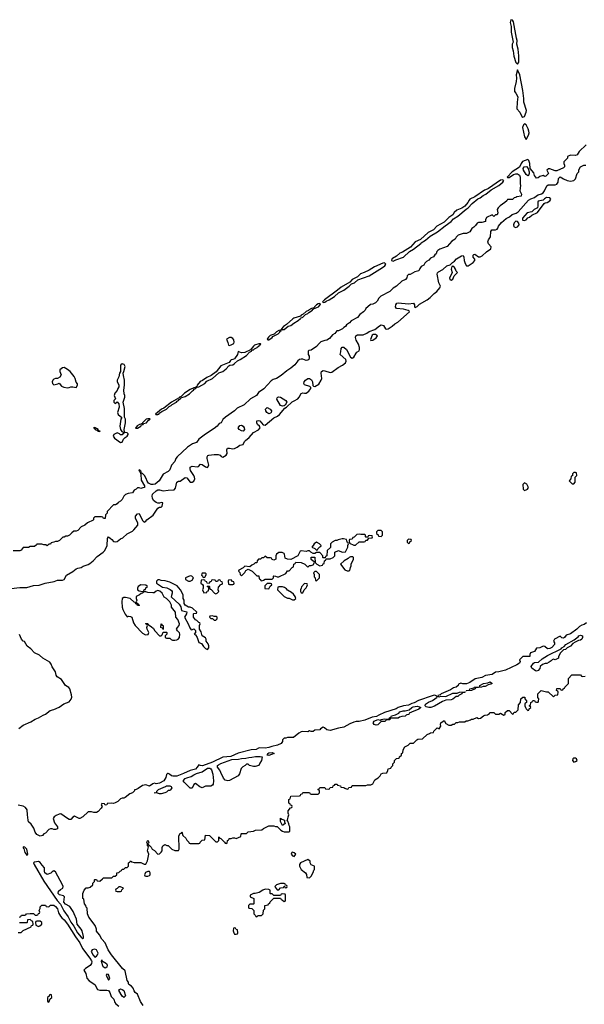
# Model space of a CAD drawing. Header units: inches. Extents: x 2701323 to 2964515, y 494916 to 722124.
# Tile 459 of 656: x 2842768 to 2849393, y 626610 to 638155. Entities that reach past the tile are written whole.
import ezdxf

# ---------------------------------------------------------------- set-up
doc = ezdxf.new("R2010")
doc.units = ezdxf.units.IN
doc.header["$MEASUREMENT"] = 0
doc.layers.add('C8642', color=7, linetype='Continuous')
doc.layers.add('C8643', color=7, linetype='Continuous')

msp = doc.modelspace()

# ---------------------------------------------------------------- linework, layer by layer
at = {"layer": 'C8642', "color": 2, "elevation": 2}
for points in [[(2846982, 630000), (2846954, 629986), (2846905, 629975), (2846819, 629941), (2846750, 629925), (2846715, 629925), (2846690, 629919), (2846640, 629900), (2846570, 629861), (2846510, 629849), (2846410, 629821), (2846370, 629828), (2846346, 629850), (2846330, 629858), (2846298, 629842), (2846290, 629828), (2846230, 629826), (2846210, 629808), (2846188, 629808), (2846170, 629818), (2846150, 629806), (2846090, 629809), (2846070, 629804), (2846042, 629790), (2845980, 629740), (2845910, 629739), (2845890, 629729), (2845870, 629729), (2845851, 629710), (2845851, 629690), (2845838, 629670), (2845793, 629647), (2845726, 629634), (2845690, 629621), (2845650, 629615), (2845582, 629618), (2845570, 629615), (2845543, 629597), (2845486, 629594), (2845330, 629553), (2845244, 629516), (2845150, 629509), (2845030, 629449), (2844914, 629406), (2844889, 629409), (2844870, 629418), (2844852, 629390), (2844831, 629369), (2844767, 629353), (2844690, 629316), (2844613, 629287), (2844565, 629285), (2844549, 629289), (2844526, 629310), (2844510, 629318), (2844504, 629316), (2844490, 629306), (2844482, 629270), (2844458, 629230), (2844410, 629203), (2844370, 629194), (2844350, 629202), (2844330, 629195), (2844290, 629169), (2844250, 629184), (2844210, 629175), (2844160, 629140), (2844126, 629126), (2844114, 629126), (2844112, 629110), (2844092, 629090), (2844062, 629078), (2844004, 629036), (2843990, 629029), (2843970, 629029), (2843950, 629019), (2843921, 628990), (2843890, 628972), (2843870, 628966), (2843850, 628969), (2843794, 628966), (2843790, 628948), (2843770, 628946), (2843762, 628962), (2843730, 628966), (2843725, 628950), (2843734, 628930), (2843725, 628910), (2843690, 628870), (2843670, 628859), (2843638, 628858), (2843610, 628868), (2843570, 628868), (2843510, 628808), (2843474, 628790), (2843466, 628790), (2843410, 628818), (2843390, 628806), (2843370, 628778), (2843350, 628778), (2843329, 628789), (2843250, 628842), (2843230, 628839), (2843195, 628825), (2843172, 628810), (2843162, 628790), (2843177, 628737), (2843211, 628690), (2843210, 628666), (2843190, 628658), (2843170, 628658), (2843150, 628668), (2843130, 628668), (2843110, 628658), (2843070, 628618), (2843052, 628608), (2843034, 628590), (2843010, 628582), (2842970, 628602), (2842949, 628630), (2842935, 628675), (2842920, 628700), (2842903, 628723), (2842873, 628750), (2842866, 628770), (2842858, 628830), (2842855, 628890), (2842837, 628917), (2842810, 628934), (2842750, 628946)], [(2842757, 629843), (2842810, 629882), (2842898, 629922), (2842950, 629955), (2842990, 629970), (2843044, 630000)], [(2844217, 626597), (2844184, 626644), (2844149, 626729), (2844124, 626750), (2844110, 626769), (2844099, 626799), (2844081, 626821), (2844050, 626842), (2844045, 626850), (2844044, 626870), (2844029, 626891), (2844004, 627004), (2843974, 627030), (2843845, 627190), (2843805, 627250), (2843770, 627330), (2843730, 627375), (2843704, 627424), (2843670, 627468), (2843669, 627490), (2843654, 627534), (2843579, 627630), (2843564, 627670), (2843558, 627738), (2843548, 627750), (2843546, 627770), (2843528, 627790), (2843522, 627842), (2843508, 627850), (2843508, 627910), (2843526, 627950), (2843550, 627974), (2843570, 627974), (2843596, 627984), (2843626, 628010), (2843628, 628032), (2843646, 628050), (2843646, 628070), (2843650, 628074), (2843670, 628074), (2843678, 628058), (2843710, 628054), (2843740, 628080), (2843750, 628094), (2843850, 628094), (2843868, 628112), (2843890, 628114), (2843906, 628130), (2843907, 628153), (2843930, 628154), (2843947, 628173), (2843962, 628178), (2843970, 628194), (2843990, 628194), (2844010, 628214), (2844030, 628214), (2844046, 628230), (2844046, 628270), (2844062, 628278), (2844068, 628292), (2844082, 628282), (2844110, 628272), (2844190, 628272), (2844230, 628254), (2844250, 628254), (2844267, 628293), (2844282, 628370), (2844269, 628409), (2844278, 628458), (2844268, 628470), (2844268, 628490), (2844258, 628510), (2844270, 628534), (2844282, 628510), (2844274, 628490), (2844278, 628478), (2844290, 628474), (2844310, 628454), (2844322, 628430), (2844350, 628412), (2844390, 628372), (2844407, 628373), (2844430, 628394), (2844438, 628410), (2844438, 628450), (2844446, 628470), (2844470, 628482), (2844493, 628473), (2844512, 628472), (2844554, 628430), (2844590, 628412), (2844630, 628414), (2844638, 628430), (2844636, 628584), (2844650, 628614), (2844662, 628618), (2844670, 628632), (2844682, 628590), (2844717, 628557), (2844730, 628534), (2844753, 628513), (2844758, 628498), (2844770, 628494), (2844870, 628494), (2844882, 628498), (2844887, 628513), (2844910, 628534), (2844942, 628538), (2844950, 628594), (2844994, 628590), (2845070, 628514), (2845090, 628514), (2845106, 628530), (2845106, 628570), (2845110, 628574), (2845118, 628558), (2845130, 628554), (2845173, 628513), (2845178, 628498), (2845190, 628494), (2845202, 628498), (2845206, 628530), (2845222, 628538), (2845227, 628553), (2845250, 628554), (2845270, 628562), (2845290, 628562), (2845310, 628554), (2845336, 628564), (2845362, 628578), (2845366, 628610), (2845370, 628614), (2845430, 628614), (2845450, 628634), (2845510, 628642), (2845533, 628653), (2845610, 628654), (2845627, 628673), (2845690, 628702), (2845750, 628702), (2845770, 628694), (2845790, 628694), (2845834, 628650), (2845850, 628642), (2845873, 628633), (2845927, 628633), (2845938, 628642), (2845938, 628690), (2845928, 628708), (2845927, 628727), (2845916, 628756), (2845906, 628770), (2845916, 628784), (2845918, 628810), (2845926, 628830), (2845918, 628850), (2845920, 628880), (2845947, 628913), (2845962, 628918), (2845966, 628930), (2845962, 628942), (2845947, 628947), (2845942, 628962), (2845926, 628970), (2845926, 629010), (2845942, 629018), (2845948, 629052), (2846050, 629054), (2846062, 629058), (2846067, 629073), (2846082, 629078), (2846090, 629094), (2846170, 629094), (2846178, 629078), (2846190, 629074), (2846270, 629074), (2846286, 629090), (2846286, 629110), (2846282, 629122), (2846266, 629130), (2846282, 629138), (2846288, 629152), (2846350, 629152), (2846358, 629138), (2846390, 629134), (2846402, 629138), (2846410, 629154), (2846442, 629158), (2846447, 629173), (2846462, 629178), (2846470, 629192), (2846492, 629192), (2846498, 629178), (2846533, 629173), (2846538, 629158), (2846570, 629154), (2846584, 629144), (2846610, 629134), (2846622, 629138), (2846630, 629154), (2846662, 629158), (2846670, 629174), (2846830, 629174), (2846850, 629182), (2846890, 629182), (2846910, 629194), (2846936, 629244), (2846975, 629265), (2846998, 629290), (2847009, 629311), (2847030, 629322), (2847075, 629325), (2847088, 629350), (2847090, 629372), (2847122, 629378), (2847126, 629390), (2847146, 629410), (2847146, 629430), (2847166, 629450), (2847166, 629470), (2847188, 629492), (2847222, 629498), (2847226, 629510), (2847246, 629530), (2847246, 629550), (2847262, 629558), (2847268, 629592), (2847286, 629630), (2847326, 629650), (2847348, 629672), (2847390, 629674), (2847427, 629713), (2847440, 629720), (2847496, 629724), (2847550, 629774), (2847576, 629784), (2847590, 629794), (2847622, 629798), (2847627, 629813), (2847668, 629852), (2847690, 629842), (2847708, 629870), (2847704, 629890), (2847709, 629910), (2847750, 629938), (2847770, 629902), (2847804, 629884), (2847830, 629882), (2847850, 629894), (2847870, 629894), (2847890, 629914), (2847910, 629914), (2847930, 629922), (2847990, 629922), (2848008, 629932), (2848027, 629933), (2848056, 629944), (2848070, 629954), (2848090, 629954), (2848130, 629972), (2848150, 629962), (2848176, 629964), (2848210, 629994), (2848225, 630000)], [(2847304, 630000), (2847292, 629988), (2847250, 629986), (2847224, 629976), (2847210, 629966), (2847130, 629966), (2847118, 629962), (2847110, 629946), (2847070, 629946), (2847052, 629928), (2847010, 629926), (2846970, 629886), (2846950, 629882), (2846928, 629890), (2846917, 629910), (2846929, 629931), (2846970, 629951), (2846998, 629942), (2847010, 629951), (2847050, 629958), (2847066, 629954), (2847102, 629958), (2847106, 629970), (2847122, 629978), (2847130, 629992), (2847162, 630000)], [(2842766, 627630), (2842782, 627638), (2842790, 627654), (2842830, 627654), (2842842, 627658), (2842848, 627672), (2842890, 627674), (2842930, 627674), (2842950, 627654), (2842970, 627654), (2842982, 627658), (2842987, 627673), (2843002, 627678), (2843006, 627690), (2842998, 627710), (2843007, 627733), (2843008, 627752), (2843028, 627772), (2843070, 627772), (2843078, 627758), (2843110, 627754), (2843130, 627774), (2843168, 627772), (2843190, 627756), (2843210, 627731), (2843224, 627684), (2843245, 627645), (2843263, 627623), (2843290, 627601), (2843330, 627551), (2843422, 627402), (2843474, 627330), (2843506, 627266), (2843593, 627150), (2843610, 627121), (2843615, 627110), (2843610, 627090), (2843595, 627065), (2843542, 627030), (2843522, 627010), (2843545, 626970), (2843555, 626915), (2843584, 626884), (2843650, 626842), (2843683, 626783), (2843710, 626775), (2843790, 626775), (2843810, 626770), (2843825, 626750), (2843843, 626703), (2843871, 626670), (2843883, 626630), (2843895, 626615), (2843930, 626590)], [(2842750, 627452), (2842787, 627453), (2842810, 627474), (2842902, 627518), (2842907, 627533), (2842922, 627538), (2842926, 627550), (2842922, 627582), (2842907, 627587), (2842890, 627606), (2842858, 627602), (2842854, 627570), (2842850, 627566), (2842767, 627567)]]:
    msp.add_lwpolyline(points, dxfattribs=at)
at = {"layer": 'C8642', "color": 2}
for points, elevation in [([(2845510, 629398), (2845466, 629410), (2845450, 629426), (2845430, 629426), (2845414, 629410), (2845385, 629395), (2845366, 629374), (2845346, 629314), (2845330, 629288), (2845230, 629235), (2845210, 629229), (2845180, 629240), (2845161, 629261), (2845127, 629327), (2845117, 629357), (2845089, 629390), (2845089, 629410), (2845101, 629419), (2845127, 629433), (2845259, 629481), (2845337, 629483), (2845370, 629494), (2845423, 629497), (2845455, 629505), (2845490, 629506), (2845535, 629515), (2845590, 629516), (2845612, 629510), (2845605, 629470), (2845584, 629436), (2845574, 629410), (2845530, 629398)], 2), ([(2845690, 629529), (2845668, 629530), (2845678, 629542), (2845678, 629550), (2845690, 629558), (2845730, 629562), (2845752, 629552)], 2), ([(2849290, 629497), (2849270, 629496), (2849258, 629490), (2849256, 629470), (2849270, 629451), (2849290, 629458), (2849308, 629470), (2849302, 629490)], 2), ([(2844910, 629149), (2844880, 629160), (2844830, 629198), (2844810, 629186), (2844790, 629146), (2844770, 629146), (2844696, 629216), (2844688, 629230), (2844710, 629256), (2844730, 629266), (2844780, 629280), (2844810, 629301), (2844843, 629317), (2844910, 629335), (2844970, 629379), (2844998, 629378), (2845011, 629371), (2845019, 629359), (2845036, 629310), (2845041, 629230), (2845038, 629190), (2845030, 629178), (2845010, 629168), (2844950, 629168)], 2), ([(2844410, 629078), (2844387, 629087), (2844346, 629090), (2844370, 629094), (2844378, 629102), (2844378, 629110), (2844398, 629130), (2844478, 629162), (2844490, 629171), (2844531, 629171), (2844544, 629164), (2844554, 629150), (2844537, 629123), (2844530, 629118), (2844510, 629118), (2844490, 629098), (2844470, 629089), (2844430, 629078)], 2), ([(2845850, 628706), (2845827, 628753), (2845830, 628792), (2845842, 628782), (2845874, 628770), (2845874, 628750), (2845882, 628730)], 2), ([(2842810, 628458), (2842810, 628442), (2842816, 628436), (2842830, 628392), (2842850, 628358), (2842859, 628361), (2842862, 628370), (2842852, 628430), (2842830, 628453)], 6), ([(2845970, 628395), (2845962, 628390), (2845952, 628370), (2845970, 628352), (2845990, 628342), (2846008, 628370), (2845990, 628388)], 2), ([(2846150, 628308), (2846062, 628270), (2846051, 628250), (2846051, 628230), (2846071, 628191), (2846122, 628150), (2846132, 628132), (2846138, 628098), (2846170, 628094), (2846190, 628114), (2846210, 628154), (2846218, 628182), (2846226, 628190), (2846226, 628230), (2846187, 628247), (2846178, 628270), (2846178, 628290)], 2), ([(2842990, 628286), (2842942, 628278), (2842931, 628270), (2842938, 628250), (2843050, 628055), (2843208, 627828), (2843246, 627786), (2843287, 627707), (2843336, 627636), (2843370, 627572), (2843405, 627525), (2843447, 627447), (2843490, 627397), (2843510, 627383), (2843515, 627385), (2843516, 627404), (2843500, 627470), (2843490, 627491), (2843441, 627550), (2843435, 627610), (2843406, 627670), (2843397, 627697), (2843357, 627757), (2843306, 627786), (2843287, 627807), (2843292, 627872), (2843281, 627881), (2843234, 627894), (2843218, 627910), (2843225, 627935), (2843245, 627955), (2843274, 627970), (2843278, 627990), (2843272, 628010), (2843190, 628162), (2843170, 628175), (2843150, 628164), (2843134, 628146), (2843090, 628134), (2843065, 628150), (2843058, 628170), (2843061, 628210), (2843030, 628241), (2843010, 628273)], 6), ([(2844290, 628166), (2844270, 628166), (2844245, 628155), (2844234, 628130), (2844238, 628118), (2844250, 628114), (2844270, 628114), (2844290, 628122), (2844298, 628130), (2844298, 628150)], 2), ([(2843950, 627986), (2843930, 627986), (2843913, 627967), (2843898, 627962), (2843894, 627950), (2843898, 627938), (2843910, 627934), (2843950, 627934), (2843962, 627938), (2843967, 627953), (2843986, 627970)], 2), ([(2845650, 627959), (2845622, 627950), (2845578, 627922), (2845531, 627909), (2845510, 627909), (2845472, 627890), (2845474, 627870), (2845514, 627850), (2845514, 627790), (2845510, 627786), (2845470, 627786), (2845454, 627770), (2845454, 627750), (2845458, 627738), (2845490, 627734), (2845514, 627710), (2845514, 627670), (2845534, 627650), (2845538, 627638), (2845550, 627634), (2845568, 627652), (2845607, 627653), (2845626, 627670), (2845628, 627712), (2845646, 627730), (2845646, 627770), (2845682, 627778), (2845686, 627790), (2845702, 627798), (2845706, 627810), (2845750, 627854), (2845830, 627854), (2845838, 627838), (2845853, 627833), (2845870, 627814), (2845882, 627818), (2845886, 627830), (2845886, 627890), (2845882, 627902), (2845850, 627906), (2845838, 627902), (2845830, 627886), (2845750, 627886), (2845730, 627906), (2845710, 627906), (2845706, 627910), (2845706, 627950), (2845690, 627958)], 2), ([(2845830, 628028), (2845782, 628010), (2845762, 627990), (2845764, 627984), (2845790, 627954), (2845810, 627954), (2845830, 627974), (2845862, 627978), (2845870, 627994), (2845874, 627994), (2845878, 627978), (2845890, 627974), (2845902, 627978), (2845906, 627990), (2845902, 628002), (2845886, 628006), (2845882, 628022), (2845870, 628026)], 2), ([(2843010, 627586), (2842970, 627586), (2842958, 627582), (2842954, 627570), (2842958, 627538), (2842990, 627522), (2843006, 627530), (2843026, 627550), (2843026, 627570)], 2), ([(2845290, 627506), (2845278, 627502), (2845274, 627470), (2845282, 627450), (2845290, 627434), (2845310, 627434), (2845322, 627438), (2845326, 627450), (2845322, 627482), (2845307, 627487), (2845302, 627502)], 2), ([(2843650, 627257), (2843618, 627250), (2843606, 627230), (2843630, 627185), (2843650, 627164), (2843670, 627173), (2843683, 627190), (2843689, 627210), (2843670, 627249)], 6), ([(2843770, 627034), (2843748, 627048), (2843728, 627110), (2843730, 627130), (2843735, 627115), (2843749, 627111), (2843788, 627088), (2843796, 627070), (2843790, 627047)], 2), ([(2843790, 626962), (2843781, 626950), (2843810, 626892), (2843827, 626913), (2843810, 626958)], 6), ([(2843130, 626726), (2843118, 626722), (2843113, 626707), (2843094, 626690), (2843094, 626650), (2843098, 626638), (2843110, 626634), (2843127, 626673), (2843146, 626690), (2843142, 626722)], 2), ([(2843990, 626688), (2843970, 626704), (2843932, 626770), (2843938, 626782), (2843949, 626790), (2843970, 626784), (2843990, 626770), (2844008, 626710)], 2)]:
    msp.add_lwpolyline(points, close=True, dxfattribs=dict(at, elevation=elevation))
at = {"layer": 'C8643', "color": 2, "elevation": 2}
for points in [[(2848530, 638155), (2848521, 638121), (2848535, 638075), (2848535, 638010), (2848557, 637890), (2848547, 637870), (2848548, 637830), (2848559, 637790), (2848566, 637726), (2848590, 637652), (2848610, 637632), (2848623, 637657), (2848623, 637730), (2848618, 637810), (2848602, 637870), (2848606, 637910), (2848597, 637937), (2848563, 638130), (2848550, 638149)], [(2848610, 637566), (2848594, 637510), (2848597, 637470), (2848594, 637430), (2848572, 637350), (2848573, 637313), (2848590, 637294), (2848614, 637250), (2848605, 637190), (2848602, 637110), (2848637, 637070), (2848660, 637020), (2848670, 637011), (2848690, 637021), (2848712, 637070), (2848716, 637090), (2848682, 637190), (2848682, 637230), (2848670, 637326), (2848638, 637510)], [(2848690, 636933), (2848679, 636921), (2848668, 636890), (2848690, 636782), (2848710, 636752), (2848737, 636803), (2848744, 636830), (2848742, 636850), (2848735, 636875), (2848710, 636921)], [(2848730, 636326), (2848710, 636339), (2848681, 636390), (2848674, 636410), (2848689, 636431), (2848715, 636435), (2848734, 636410), (2848746, 636370), (2848746, 636350), (2848738, 636330)], [(2848430, 636279), (2848408, 636272), (2848270, 636177), (2848253, 636167), (2848222, 636158), (2848110, 636077), (2848050, 636049), (2848040, 636040), (2848026, 636010), (2847990, 635970), (2847955, 635945), (2847898, 635922), (2847867, 635893), (2847850, 635869), (2847805, 635835), (2847750, 635781), (2847664, 635736), (2847625, 635690), (2847561, 635659), (2847470, 635579), (2847410, 635549), (2847353, 635487), (2847258, 635430), (2847230, 635419), (2847190, 635381), (2847143, 635357), (2847135, 635350), (2847132, 635332), (2847150, 635325), (2847180, 635340), (2847270, 635372), (2847343, 635437), (2847390, 635466), (2847474, 635530), (2847480, 635540), (2847529, 635570), (2847584, 635616), (2847672, 635668), (2847760, 635740), (2847830, 635789), (2847859, 635821), (2847910, 635850), (2848005, 635935), (2848032, 635950), (2848079, 636001), (2848145, 636055), (2848172, 636068), (2848205, 636095), (2848237, 636110), (2848301, 636159), (2848389, 636210), (2848438, 636250), (2848449, 636270)], [(2848950, 636069), (2848924, 636056), (2848910, 636038), (2848851, 636029), (2848846, 636014), (2848847, 635973), (2848842, 635950), (2848805, 635930), (2848776, 635904), (2848722, 635890), (2848666, 635830), (2848666, 635810), (2848670, 635805), (2848690, 635801), (2848710, 635807), (2848729, 635831), (2848750, 635841), (2848777, 635863), (2848845, 635895), (2848921, 635999), (2848934, 636006), (2848958, 636010), (2848989, 636030), (2848999, 636050), (2848990, 636068)], [(2848590, 635794), (2848568, 635772), (2848563, 635750), (2848566, 635730), (2848570, 635725), (2848590, 635719), (2848610, 635727), (2848629, 635750), (2848625, 635770), (2848610, 635789)], [(2847050, 635304), (2847030, 635300), (2846930, 635259), (2846870, 635220), (2846810, 635190), (2846766, 635174), (2846730, 635140), (2846670, 635107), (2846643, 635077), (2846540, 635020), (2846498, 634982), (2846344, 634870), (2846323, 634850), (2846322, 634842), (2846330, 634838), (2846350, 634844), (2846365, 634855), (2846401, 634870), (2846461, 634910), (2846507, 634953), (2846570, 634983), (2846632, 635030), (2846661, 635059), (2846695, 635070), (2846736, 635104), (2846870, 635152), (2847025, 635250), (2847052, 635270), (2847066, 635290)], [(2847850, 635266), (2847838, 635262), (2847833, 635247), (2847832, 635230), (2847842, 635190), (2847840, 635180), (2847812, 635130), (2847814, 635110), (2847830, 635102), (2847850, 635114), (2847867, 635153), (2847906, 635190), (2847888, 635208), (2847882, 635230), (2847870, 635248)], [(2846290, 634828), (2846270, 634823), (2846251, 634810), (2846227, 634790), (2846222, 634778), (2846192, 634770), (2846157, 634750), (2846155, 634745), (2846130, 634735), (2846096, 634704), (2846071, 634690), (2846062, 634678), (2845985, 634655), (2845973, 634647), (2845900, 634580), (2845863, 634557), (2845841, 634530), (2845841, 634521), (2845850, 634518), (2845857, 634523), (2845870, 634524), (2845920, 634560), (2845950, 634571), (2845983, 634597), (2846037, 634630), (2846061, 634650), (2846063, 634657), (2846090, 634666), (2846122, 634698), (2846149, 634710), (2846159, 634721), (2846204, 634750), (2846204, 634756), (2846215, 634765), (2846273, 634787), (2846295, 634810), (2846297, 634817)], [(2845250, 634428), (2845230, 634428), (2845194, 634410), (2845212, 634370), (2845218, 634338), (2845230, 634334), (2845250, 634342), (2845282, 634358), (2845286, 634374), (2845280, 634400), (2845270, 634418)], [(2845838, 634518), (2845808, 634512), (2845783, 634497), (2845752, 634468), (2845708, 634452), (2845686, 634434), (2845671, 634410), (2845681, 634401), (2845690, 634402), (2845732, 634430), (2845739, 634441), (2845799, 634470), (2845821, 634490), (2845822, 634498), (2845838, 634510)], [(2846943, 634463), (2846917, 634463), (2846903, 634457), (2846885, 634405), (2846890, 634394), (2846910, 634398), (2846950, 634425), (2846968, 634450)], [(2845595, 634355), (2845573, 634353), (2845522, 634338), (2845510, 634329), (2845476, 634284), (2845410, 634253), (2845370, 634249), (2845330, 634266), (2845322, 634230), (2845290, 634178), (2845269, 634169), (2845250, 634168), (2845240, 634160), (2845225, 634135), (2845130, 634098), (2845074, 634026), (2845015, 633985), (2844962, 633958), (2844915, 633925), (2844887, 633913), (2844851, 633870), (2844845, 633855), (2844834, 633850), (2844842, 633842), (2844850, 633845), (2844870, 633851), (2844939, 633890), (2844965, 633915), (2845029, 633950), (2845106, 634014), (2845150, 634031), (2845190, 634062), (2845222, 634098), (2845235, 634105), (2845268, 634110), (2845290, 634124), (2845324, 634156), (2845356, 634170), (2845430, 634219), (2845463, 634257), (2845489, 634270), (2845497, 634283), (2845510, 634286), (2845523, 634297), (2845555, 634310), (2845560, 634320), (2845577, 634330), (2845580, 634340), (2845598, 634350)], [(2843290, 634078), (2843270, 634075), (2843238, 634050), (2843238, 634030), (2843254, 633990), (2843238, 633962), (2843212, 633948), (2843190, 633949), (2843170, 633942), (2843158, 633930), (2843151, 633910), (2843152, 633890), (2843170, 633872), (2843215, 633885), (2843230, 633894), (2843260, 633860), (2843286, 633846), (2843330, 633838), (2843350, 633841), (2843370, 633851), (2843390, 633851), (2843430, 633842), (2843448, 633870), (2843447, 633887), (2843430, 633906), (2843419, 633950), (2843409, 633970), (2843362, 634030), (2843330, 634055)], [(2843970, 634121), (2843955, 634110), (2843950, 634098), (2843952, 634030), (2843941, 634010), (2843930, 633966), (2843911, 633930), (2843911, 633910), (2843930, 633874), (2843931, 633849), (2843918, 633830), (2843912, 633808), (2843884, 633776), (2843878, 633750), (2843894, 633710), (2843874, 633690), (2843874, 633670), (2843890, 633654), (2843910, 633674), (2843931, 633650), (2843935, 633610), (2843915, 633550), (2843925, 633525), (2843965, 633490), (2843956, 633470), (2843944, 633390), (2843951, 633350), (2843967, 633327), (2843990, 633314), (2843996, 633324), (2843993, 633350), (2844009, 633430), (2844009, 633449), (2844009, 633470), (2843996, 633496), (2843997, 633597), (2843983, 633670), (2844001, 633730), (2844001, 633750), (2843994, 633770), (2843989, 633810), (2843998, 633870), (2843997, 633930), (2843985, 633985), (2843984, 634010), (2843992, 634030), (2844005, 634090), (2843994, 634114)], [(2844830, 633846), (2844822, 633838), (2844810, 633837), (2844770, 633819), (2844702, 633778), (2844662, 633738), (2844645, 633730), (2844639, 633721), (2844548, 633672), (2844458, 633602), (2844431, 633590), (2844362, 633530), (2844365, 633525), (2844390, 633525), (2844402, 633530), (2844414, 633546), (2844437, 633563), (2844492, 633590), (2844521, 633619), (2844544, 633630), (2844557, 633643), (2844609, 633670), (2844617, 633683), (2844633, 633690), (2844639, 633701), (2844654, 633710), (2844660, 633720), (2844710, 633736), (2844761, 633770), (2844796, 633804), (2844809, 633810), (2844817, 633823), (2844835, 633830), (2844838, 633838)], [(2845850, 633622), (2845829, 633630), (2845786, 633706), (2845790, 633722), (2845798, 633730), (2845810, 633734), (2845830, 633731), (2845892, 633690), (2845902, 633670), (2845884, 633636), (2845870, 633628)], [(2845690, 633534), (2845666, 633550), (2845656, 633570), (2845653, 633590), (2845670, 633607), (2845706, 633590), (2845721, 633570), (2845718, 633550), (2845710, 633542)], [(2844270, 633477), (2844252, 633470), (2844211, 633430), (2844214, 633426), (2844202, 633418), (2844172, 633410), (2844147, 633393), (2844126, 633366), (2844130, 633362), (2844135, 633365), (2844150, 633364), (2844189, 633390), (2844196, 633404), (2844215, 633410), (2844221, 633419), (2844257, 633430), (2844280, 633460), (2844298, 633470), (2844296, 633476)], [(2845390, 633329), (2845370, 633333), (2845343, 633350), (2845333, 633370), (2845350, 633396), (2845370, 633400), (2845390, 633390), (2845402, 633370), (2845407, 633350)], [(2843650, 633373), (2843634, 633370), (2843645, 633365), (2843650, 633354), (2843654, 633354), (2843652, 633350), (2843680, 633340), (2843685, 633330), (2843710, 633327), (2843712, 633332), (2843696, 633336), (2843690, 633346), (2843682, 633342), (2843688, 633350), (2843670, 633362), (2843662, 633362), (2843658, 633370)], [(2844004, 633316), (2843979, 633301), (2843970, 633289), (2843950, 633289), (2843939, 633299), (2843910, 633309), (2843871, 633290), (2843866, 633270), (2843879, 633250), (2843950, 633198), (2843970, 633201), (2843985, 633235), (2844005, 633255), (2844029, 633270), (2844039, 633290), (2844039, 633299), (2844030, 633309)], [(2849290, 632846), (2849270, 632846), (2849254, 632830), (2849253, 632807), (2849238, 632802), (2849234, 632770), (2849214, 632750), (2849250, 632714), (2849270, 632714), (2849287, 632733), (2849286, 632790), (2849306, 632810), (2849302, 632842)], [(2848690, 632726), (2848673, 632707), (2848674, 632650), (2848690, 632634), (2848710, 632642), (2848726, 632650), (2848738, 632670), (2848718, 632710)], [(2846750, 632124), (2846722, 632118), (2846693, 632087), (2846678, 632082), (2846670, 632066), (2846638, 632062), (2846634, 632050), (2846638, 632018), (2846690, 631994), (2846710, 631994), (2846750, 632034), (2846810, 632034), (2846822, 632038), (2846830, 632054), (2846850, 632054), (2846866, 632074), (2846902, 632078), (2846906, 632090), (2846902, 632102), (2846870, 632106), (2846858, 632102), (2846854, 632086), (2846830, 632086), (2846826, 632090), (2846826, 632110), (2846818, 632118), (2846770, 632119)], [(2847010, 632166), (2846970, 632166), (2846954, 632150), (2846954, 632130), (2846973, 632113), (2846978, 632098), (2847010, 632094), (2847026, 632110), (2847026, 632150)], [(2846550, 632069), (2846504, 632056), (2846490, 632049), (2846470, 632048), (2846434, 632030), (2846414, 632010), (2846413, 631967), (2846374, 631930), (2846372, 631868), (2846358, 631862), (2846354, 631846), (2846330, 631846), (2846326, 631850), (2846326, 631870), (2846290, 631906), (2846250, 631906), (2846230, 631898), (2846210, 631898), (2846186, 631910), (2846167, 631927), (2846150, 631928), (2846130, 631918), (2846070, 631926), (2846058, 631922), (2846031, 631869), (2845950, 631826), (2845910, 631828), (2845882, 631842), (2845875, 631890), (2845870, 631898), (2845848, 631908), (2845810, 631909), (2845782, 631890), (2845772, 631870), (2845772, 631830), (2845750, 631818), (2845730, 631826), (2845722, 631842), (2845710, 631846), (2845670, 631846), (2845650, 631866), (2845630, 631846), (2845610, 631846), (2845594, 631830), (2845572, 631828), (2845554, 631810), (2845550, 631788), (2845530, 631786), (2845514, 631770), (2845490, 631758), (2845470, 631738), (2845410, 631746), (2845392, 631728), (2845338, 631702), (2845334, 631690), (2845353, 631673), (2845354, 631650), (2845370, 631634), (2845410, 631674), (2845423, 631697), (2845450, 631714), (2845494, 631690), (2845550, 631634), (2845573, 631633), (2845578, 631598), (2845593, 631593), (2845598, 631578), (2845610, 631574), (2845630, 631582), (2845650, 631594), (2845730, 631594), (2845746, 631610), (2845746, 631630), (2845750, 631634), (2845770, 631632), (2845790, 631622), (2845810, 631622), (2845890, 631662), (2845910, 631694), (2845930, 631694), (2845967, 631733), (2845982, 631738), (2845986, 631770), (2846002, 631778), (2846010, 631794), (2846070, 631792), (2846114, 631770), (2846150, 631734), (2846170, 631754), (2846190, 631754), (2846210, 631762), (2846226, 631790), (2846222, 631802), (2846210, 631806), (2846187, 631827), (2846190, 631852), (2846233, 631853), (2846234, 631790), (2846254, 631770), (2846290, 631752), (2846322, 631758), (2846327, 631773), (2846342, 631778), (2846346, 631810), (2846362, 631818), (2846366, 631834), (2846410, 631832), (2846446, 631850), (2846466, 631870), (2846467, 631913), (2846510, 631932), (2846553, 631913), (2846590, 631914), (2846618, 631970), (2846618, 631990), (2846626, 632010), (2846622, 632022), (2846609, 632029), (2846602, 632062), (2846568, 632068)], [(2846250, 632028), (2846222, 632010), (2846212, 631988), (2846194, 631970), (2846230, 631954), (2846250, 631934), (2846262, 631938), (2846266, 631950), (2846290, 631974), (2846302, 631978), (2846306, 631990), (2846286, 632010)], [(2847330, 632066), (2847314, 632050), (2847314, 632030), (2847330, 632014), (2847342, 632018), (2847347, 632033), (2847366, 632050), (2847362, 632062)], [(2846650, 631858), (2846634, 631850), (2846624, 631836), (2846574, 631810), (2846534, 631770), (2846585, 631705), (2846610, 631694), (2846630, 631694), (2846642, 631698), (2846648, 631730), (2846658, 631750), (2846658, 631770), (2846686, 631830), (2846686, 631850), (2846676, 631856)], [(2844950, 631666), (2844910, 631666), (2844904, 631656), (2844902, 631642), (2844913, 631633), (2844918, 631618), (2844930, 631614), (2844942, 631618), (2844956, 631644), (2844956, 631656)], [(2846250, 631686), (2846230, 631686), (2846214, 631670), (2846222, 631650), (2846224, 631624), (2846234, 631610), (2846238, 631578), (2846250, 631574), (2846286, 631610), (2846286, 631650)], [(2844410, 631588), (2844390, 631586), (2844374, 631570), (2844374, 631550), (2844443, 631503), (2844494, 631494), (2844535, 631475), (2844550, 631462), (2844558, 631450), (2844558, 631430), (2844546, 631386), (2844640, 631300), (2844658, 631270), (2844667, 631227), (2844731, 631211), (2844725, 631190), (2844702, 631150), (2844745, 631070), (2844764, 631024), (2844782, 631002), (2844796, 631004), (2844810, 631011), (2844830, 630994), (2844831, 630969), (2844814, 630950), (2844830, 630942), (2844852, 630910), (2844870, 630854), (2844902, 630842), (2844925, 630805), (2844950, 630782), (2844970, 630772), (2844988, 630790), (2844987, 630813), (2844978, 630838), (2844958, 630870), (2844958, 630890), (2844948, 630908), (2844908, 630930), (2844896, 630976), (2844878, 631010), (2844878, 631050), (2844886, 631070), (2844882, 631082), (2844870, 631086), (2844846, 631110), (2844830, 631118), (2844808, 631150), (2844806, 631190), (2844810, 631194), (2844842, 631198), (2844846, 631210), (2844796, 631256), (2844770, 631268), (2844748, 631268), (2844709, 631289), (2844698, 631310), (2844698, 631350), (2844688, 631370), (2844688, 631410), (2844655, 631470), (2844615, 631515), (2844530, 631558), (2844476, 631576), (2844430, 631578)], [(2844770, 631635), (2844714, 631610), (2844714, 631590), (2844750, 631572), (2844770, 631572), (2844790, 631582), (2844806, 631610), (2844786, 631630)], [(2845110, 631586), (2845098, 631582), (2845090, 631566), (2845070, 631566), (2845062, 631582), (2845030, 631586), (2845018, 631582), (2845013, 631567), (2844998, 631562), (2844990, 631546), (2844967, 631547), (2844962, 631562), (2844947, 631567), (2844942, 631582), (2844930, 631586), (2844898, 631582), (2844894, 631550), (2844913, 631533), (2844920, 631520), (2844922, 631490), (2844914, 631470), (2844930, 631434), (2844962, 631438), (2844967, 631453), (2844982, 631458), (2844986, 631490), (2844982, 631502), (2844966, 631510), (2844970, 631514), (2844990, 631514), (2844994, 631510), (2844998, 631478), (2845013, 631473), (2845054, 631430), (2845070, 631422), (2845086, 631430), (2845106, 631450), (2845098, 631470), (2845100, 631500), (2845127, 631533), (2845142, 631538), (2845146, 631550), (2845142, 631562), (2845127, 631567), (2845122, 631582)], [(2845250, 631586), (2845218, 631582), (2845214, 631570), (2845218, 631538), (2845230, 631534), (2845270, 631534), (2845282, 631538), (2845286, 631550), (2845282, 631562), (2845267, 631567)], [(2845710, 631546), (2845670, 631546), (2845644, 631516), (2845645, 631485), (2845690, 631482), (2845708, 631512), (2845726, 631530), (2845722, 631542)], [(2846110, 631546), (2846073, 631507), (2846072, 631488), (2846062, 631470), (2846062, 631450), (2846070, 631434), (2846090, 631434), (2846106, 631470), (2846130, 631494), (2846138, 631510), (2846146, 631530), (2846142, 631542)], [(2844390, 631462), (2844370, 631455), (2844345, 631435), (2844330, 631434), (2844270, 631438), (2844250, 631446), (2844230, 631446), (2844218, 631442), (2844214, 631430), (2844192, 631428), (2844174, 631410), (2844134, 631390), (2844134, 631370), (2844142, 631350), (2844134, 631330), (2844138, 631318), (2844154, 631310), (2844158, 631298), (2844174, 631290), (2844170, 631286), (2844150, 631286), (2844142, 631302), (2844130, 631306), (2844122, 631322), (2844110, 631326), (2844066, 631370), (2844010, 631382), (2843990, 631382), (2843972, 631370), (2843965, 631330), (2843972, 631268), (2843980, 631240), (2844006, 631186), (2844030, 631154), (2844050, 631162), (2844070, 631158), (2844082, 631150), (2844104, 631084), (2844122, 631050), (2844210, 630962), (2844244, 630944), (2844275, 630945), (2844282, 630970), (2844262, 631010), (2844258, 631030), (2844266, 631050), (2844262, 631062), (2844246, 631070), (2844250, 631074), (2844270, 631074), (2844278, 631058), (2844310, 631042), (2844337, 631017), (2844352, 630990), (2844410, 630932), (2844430, 630932), (2844439, 630941), (2844450, 630974), (2844490, 630974), (2844494, 630970), (2844494, 630950), (2844474, 630930), (2844474, 630910), (2844490, 630902), (2844530, 630902), (2844546, 630886), (2844561, 630881), (2844590, 630879), (2844610, 630883), (2844629, 630891), (2844644, 630910), (2844649, 630949), (2844644, 630964), (2844618, 630990), (2844608, 631010), (2844618, 631030), (2844638, 631050), (2844642, 631070), (2844623, 631123), (2844602, 631150), (2844598, 631210), (2844550, 631266), (2844549, 631290), (2844530, 631328), (2844490, 631368), (2844464, 631384), (2844438, 631430), (2844414, 631454)], [(2844190, 631529), (2844158, 631510), (2844151, 631490), (2844152, 631470), (2844170, 631458), (2844210, 631452), (2844226, 631454), (2844230, 631472), (2844246, 631474), (2844248, 631492), (2844266, 631510), (2844250, 631526)], [(2845850, 631506), (2845810, 631506), (2845798, 631502), (2845794, 631470), (2845872, 631392), (2845910, 631372), (2845931, 631371), (2845970, 631352), (2845990, 631352), (2846008, 631370), (2846002, 631390), (2845980, 631420), (2845958, 631438), (2845910, 631468), (2845900, 631480), (2845876, 631496)], [(2844450, 631006), (2844442, 631022), (2844426, 631030), (2844428, 631072), (2844434, 631066), (2844434, 631054), (2844452, 631050)], [(2845030, 631166), (2844998, 631162), (2844994, 631150), (2845010, 631134), (2845030, 631134), (2845050, 631114), (2845070, 631114), (2845086, 631130), (2845086, 631150), (2845076, 631156), (2845050, 631158)], [(2849050, 630648), (2849030, 630658), (2849014, 630650), (2849004, 630636), (2848980, 630620), (2848952, 630608), (2848933, 630607), (2848904, 630596), (2848874, 630570), (2848872, 630548), (2848850, 630526), (2848830, 630518), (2848820, 630520), (2848778, 630550), (2848769, 630570), (2848795, 630610), (2848810, 630617), (2848857, 630623), (2848900, 630660), (2848961, 630699), (2849120, 630780), (2849130, 630791), (2849155, 630805), (2849178, 630830), (2849275, 630885), (2849321, 630919), (2849330, 630931), (2849350, 630938), (2849371, 630931), (2849372, 630910), (2849362, 630890), (2849350, 630878), (2849324, 630876), (2849284, 630856), (2849260, 630840), (2849231, 630809), (2849190, 630788), (2849171, 630769), (2849150, 630768), (2849140, 630760), (2849112, 630730), (2849092, 630690), (2849090, 630668)], [(2848006, 630286), (2848010, 630291), (2848046, 630294), (2848048, 630310), (2848098, 630322), (2848106, 630330), (2848166, 630334), (2848168, 630350), (2848211, 630371), (2848260, 630380), (2848290, 630391), (2848311, 630371), (2848297, 630363), (2848264, 630356), (2848230, 630338), (2848205, 630335), (2848188, 630328), (2848118, 630322), (2848114, 630310), (2848070, 630289)]]:
    msp.add_lwpolyline(points, close=True, dxfattribs=at)
for points in [[(2849413, 636687), (2849332, 636610), (2849311, 636569), (2849290, 636562), (2849232, 636568), (2849194, 636550), (2849194, 636530), (2849153, 636487), (2849152, 636470), (2849162, 636450), (2849162, 636430), (2849150, 636418), (2849070, 636382), (2849050, 636382), (2848990, 636408), (2848973, 636407), (2848954, 636390), (2848972, 636350), (2848940, 636320), (2848930, 636318), (2848910, 636328), (2848870, 636315), (2848850, 636302), (2848830, 636298), (2848810, 636328), (2848799, 636359), (2848758, 636410), (2848754, 636470), (2848743, 636503), (2848730, 636515), (2848668, 636492), (2848651, 636470), (2848634, 636426), (2848548, 636372), (2848486, 636310), (2848490, 636306), (2848510, 636305), (2848561, 636339), (2848590, 636348), (2848610, 636348), (2848632, 636332), (2848641, 636310), (2848641, 636230), (2848645, 636210), (2848635, 636150), (2848656, 636110), (2848653, 636087), (2848603, 636077), (2848590, 636069), (2848570, 636068), (2848550, 636048), (2848490, 636046), (2848482, 636030), (2848462, 636010), (2848406, 635974), (2848382, 635950), (2848372, 635930), (2848378, 635890), (2848370, 635868), (2848350, 635866), (2848330, 635846), (2848310, 635866), (2848245, 635835), (2848234, 635810), (2848234, 635790), (2848190, 635779), (2848150, 635778), (2848134, 635770), (2848117, 635743), (2848097, 635723), (2848072, 635708), (2848050, 635669), (2848010, 635648), (2847970, 635648), (2847912, 635628), (2847890, 635606), (2847877, 635583), (2847840, 635560), (2847784, 635496), (2847697, 635463), (2847674, 635450), (2847664, 635436), (2847654, 635410), (2847640, 635400), (2847624, 635376), (2847590, 635358), (2847570, 635335), (2847540, 635320), (2847521, 635299), (2847510, 635278), (2847480, 635260), (2847462, 635238), (2847451, 635209), (2847403, 635197), (2847350, 635168), (2847330, 635166), (2847314, 635150), (2847311, 635129), (2847294, 635110), (2847250, 635088), (2847190, 635029), (2847151, 635009), (2847110, 634969), (2847005, 634915), (2846982, 634890), (2846964, 634856), (2846944, 634836), (2846910, 634818), (2846886, 634814), (2846851, 634789), (2846831, 634769), (2846822, 634750), (2846802, 634730), (2846760, 634700), (2846730, 634662), (2846657, 634623), (2846638, 634602), (2846603, 634577), (2846590, 634558), (2846572, 634548), (2846554, 634530), (2846510, 634508), (2846490, 634508), (2846464, 634476), (2846440, 634460), (2846404, 634416), (2846370, 634398), (2846350, 634395), (2846302, 634378), (2846280, 634360), (2846250, 634322), (2846190, 634282), (2846162, 634278), (2846152, 634268), (2846151, 634230), (2846163, 634210), (2846166, 634190), (2846162, 634170), (2846150, 634162), (2846130, 634159), (2846090, 634174), (2846070, 634174), (2846050, 634169), (2846030, 634155), (2845998, 634110), (2845951, 634070), (2845901, 634039), (2845836, 633984), (2845782, 633950), (2845743, 633937), (2845720, 633920), (2845633, 633827), (2845570, 633782), (2845545, 633750), (2845478, 633710), (2845400, 633640), (2845321, 633599), (2845290, 633569), (2845184, 633496), (2845151, 633469), (2845131, 633429), (2845110, 633422), (2845085, 633390), (2845050, 633362), (2844950, 633295), (2844870, 633235), (2844842, 633198), (2844797, 633183), (2844738, 633142), (2844616, 633030), (2844601, 633010), (2844587, 632973), (2844551, 632930), (2844530, 632878), (2844510, 632858), (2844450, 632828), (2844405, 632750), (2844356, 632710), (2844336, 632704), (2844310, 632706), (2844281, 632721), (2844264, 632744), (2844254, 632774), (2844232, 632812), (2844210, 632833), (2844198, 632838), (2844190, 632868), (2844186, 632866), (2844186, 632870), (2844170, 632878), (2844166, 632870), (2844178, 632858), (2844188, 632828), (2844194, 632754), (2844232, 632690), (2844231, 632669), (2844213, 632667), (2844190, 632658), (2844170, 632666), (2844150, 632666), (2844134, 632650), (2844110, 632638), (2844090, 632608), (2844040, 632600), (2844010, 632588), (2843991, 632569), (2843971, 632530), (2843952, 632510), (2843925, 632495), (2843910, 632478), (2843892, 632468), (2843870, 632466), (2843794, 632390), (2843794, 632370), (2843774, 632350), (2843770, 632306), (2843750, 632306), (2843742, 632322), (2843727, 632327), (2843650, 632326), (2843634, 632310), (2843634, 632290), (2843630, 632286), (2843564, 632256), (2843534, 632230), (2843490, 632208), (2843450, 632166), (2843430, 632158), (2843404, 632156), (2843380, 632140), (2843354, 632110), (2843330, 632098), (2843310, 632098), (2843290, 632088), (2843273, 632087), (2843234, 632050), (2843210, 632038), (2843190, 632038), (2843170, 632028), (2843138, 632022), (2843130, 632006), (2843110, 632006), (2843090, 631986), (2843076, 631996), (2843050, 631998), (2843027, 632007), (2842970, 632006), (2842964, 631996), (2842940, 631980), (2842890, 631978), (2842870, 631966), (2842810, 631966), (2842784, 631936), (2842771, 631929), (2842690, 631926)], [(2842670, 631484), (2842770, 631497), (2842850, 631496), (2842930, 631521), (2842997, 631523), (2843068, 631550), (2843172, 631568), (2843210, 631585), (2843270, 631583), (2843290, 631592), (2843318, 631642), (2843390, 631685), (2843430, 631718), (2843450, 631726), (2843490, 631731), (2843514, 631746), (2843570, 631767), (2843590, 631779), (2843629, 631810), (2843678, 631862), (2843749, 631910), (2843769, 631930), (2843795, 631990), (2843798, 632070), (2843809, 632091), (2843850, 632062), (2843870, 632038), (2843890, 632031), (2843910, 632036), (2843950, 632067), (2843979, 632081), (2844030, 632127), (2844090, 632159), (2844107, 632173), (2844155, 632230), (2844155, 632250), (2844126, 632310), (2844127, 632333), (2844150, 632361), (2844170, 632365), (2844210, 632282), (2844230, 632265), (2844250, 632276), (2844261, 632290), (2844334, 632346), (2844390, 632426), (2844410, 632438), (2844430, 632438), (2844439, 632450), (2844446, 632490), (2844430, 632495), (2844410, 632488), (2844390, 632488), (2844370, 632495), (2844339, 632519), (2844325, 632545), (2844322, 632570), (2844328, 632592), (2844368, 632632), (2844390, 632642), (2844410, 632641), (2844450, 632630), (2844510, 632640), (2844579, 632641), (2844597, 632663), (2844610, 632732), (2844630, 632745), (2844650, 632746), (2844710, 632787), (2844730, 632783), (2844770, 632731), (2844790, 632731), (2844810, 632743), (2844822, 632770), (2844821, 632790), (2844812, 632812), (2844773, 632870), (2844767, 632890), (2844770, 632910), (2844790, 632919), (2844850, 632911), (2844865, 632915), (2844890, 632945), (2844910, 632939), (2844950, 632911), (2844970, 632906), (2844989, 632930), (2844969, 633010), (2844969, 633031), (2844975, 633045), (2844989, 633051), (2845050, 633057), (2845098, 633058), (2845122, 633050), (2845132, 633032), (2845150, 633025), (2845190, 633051), (2845204, 633070), (2845199, 633110), (2845207, 633133), (2845230, 633133), (2845270, 633124), (2845290, 633128), (2845318, 633142), (2845350, 633166), (2845390, 633174), (2845404, 633210), (2845417, 633223), (2845462, 633258), (2845510, 633315), (2845572, 633348), (2845589, 633370), (2845582, 633390), (2845559, 633410), (2845549, 633430), (2845550, 633451), (2845570, 633457), (2845585, 633450), (2845626, 633406), (2845650, 633401), (2845750, 633486), (2845793, 633507), (2845815, 633525), (2845881, 633599), (2845898, 633610), (2845964, 633676), (2845990, 633686), (2846030, 633711), (2846049, 633730), (2846070, 633774), (2846090, 633781), (2846110, 633776), (2846130, 633778), (2846162, 633798), (2846185, 633830), (2846183, 633843), (2846173, 633853), (2846110, 633875), (2846101, 633890), (2846104, 633910), (2846121, 633930), (2846150, 633948), (2846170, 633948), (2846192, 633932), (2846202, 633910), (2846206, 633866), (2846217, 633857), (2846230, 633855), (2846277, 633883), (2846306, 633930), (2846314, 633950), (2846305, 634010), (2846310, 634031), (2846330, 634040), (2846350, 634039), (2846410, 634017), (2846430, 634021), (2846503, 634077), (2846556, 634104), (2846589, 634130), (2846599, 634150), (2846594, 634170), (2846529, 634230), (2846538, 634262), (2846542, 634298), (2846550, 634316), (2846570, 634316), (2846601, 634290), (2846650, 634198), (2846670, 634187), (2846690, 634198), (2846715, 634245), (2846723, 634257), (2846750, 634274), (2846755, 634290), (2846755, 634310), (2846745, 634350), (2846718, 634398), (2846707, 634430), (2846714, 634450), (2846730, 634459), (2846798, 634462), (2846842, 634478), (2846870, 634498), (2846937, 634523), (2846990, 634567), (2847010, 634577), (2847038, 634570), (2847062, 634530), (2847070, 634527), (2847090, 634531), (2847139, 634561), (2847170, 634590), (2847204, 634610), (2847342, 634730), (2847338, 634738), (2847325, 634745), (2847270, 634761), (2847190, 634769), (2847179, 634790), (2847181, 634810), (2847195, 634830), (2847210, 634837), (2847330, 634824), (2847390, 634831), (2847402, 634810), (2847402, 634790), (2847410, 634782), (2847430, 634792), (2847461, 634819), (2847549, 634870), (2847584, 634896), (2847630, 634946), (2847664, 634970), (2847699, 635010), (2847704, 635030), (2847685, 635070), (2847667, 635170), (2847672, 635188), (2847681, 635199), (2847732, 635228), (2847778, 635270), (2847818, 635282), (2847848, 635310), (2847870, 635322), (2847895, 635350), (2847950, 635386), (2847971, 635390), (2847981, 635370), (2847985, 635330), (2847996, 635296), (2848010, 635271), (2848030, 635271), (2848088, 635310), (2848108, 635330), (2848107, 635347), (2848089, 635370), (2848090, 635394), (2848098, 635402), (2848110, 635405), (2848150, 635376), (2848170, 635375), (2848194, 635386), (2848246, 635434), (2848297, 635470), (2848299, 635490), (2848267, 635527), (2848259, 635550), (2848267, 635573), (2848293, 635610), (2848296, 635670), (2848309, 635690), (2848350, 635691), (2848370, 635699), (2848379, 635710), (2848387, 635733), (2848421, 635779), (2848477, 635823), (2848516, 635844), (2848547, 635873), (2848592, 635888), (2848617, 635903), (2848740, 636040), (2848765, 636055), (2848809, 636071), (2848830, 636090), (2848850, 636103), (2848890, 636114), (2848910, 636126), (2848926, 636150), (2848952, 636208), (2848970, 636219), (2849050, 636220), (2849070, 636227), (2849086, 636250), (2849090, 636294), (2849109, 636311), (2849148, 636288), (2849190, 636271), (2849230, 636261), (2849269, 636271), (2849289, 636291), (2849309, 636350), (2849328, 636370), (2849330, 636394), (2849349, 636431), (2849386, 636450), (2849410, 636451)], [(2849418, 631082), (2849390, 631065), (2849363, 631057), (2849338, 631042), (2849306, 631010), (2849230, 630954), (2849181, 630939), (2849162, 630910), (2849150, 630904), (2849130, 630909), (2849110, 630928), (2849045, 630890), (2849032, 630870), (2849042, 630850), (2849045, 630830), (2849010, 630794), (2848990, 630784), (2848960, 630780), (2848930, 630806), (2848910, 630808), (2848872, 630788), (2848833, 630787), (2848810, 630746), (2848762, 630730), (2848754, 630710), (2848754, 630690), (2848670, 630688), (2848634, 630650), (2848642, 630630), (2848632, 630610), (2848602, 630590), (2848470, 630530), (2848390, 630507), (2848350, 630504), (2848310, 630479), (2848235, 630465), (2848190, 630443), (2848114, 630426), (2848050, 630385), (2848011, 630369), (2847969, 630369), (2847945, 630375), (2847918, 630362), (2847914, 630350), (2847891, 630329), (2847860, 630320), (2847822, 630298), (2847712, 630250), (2847702, 630238), (2847674, 630230), (2847678, 630218), (2847690, 630214), (2847710, 630222), (2847770, 630218), (2847850, 630258), (2847900, 630260), (2847930, 630271), (2847994, 630274), (2847990, 630268), (2847958, 630262), (2847954, 630250), (2847925, 630235), (2847910, 630218), (2847890, 630218), (2847850, 630189), (2847830, 630182), (2847770, 630178), (2847730, 630162), (2847636, 630104), (2847594, 630090), (2847570, 630089), (2847538, 630098), (2847526, 630110), (2847528, 630130), (2847566, 630154), (2847610, 630171), (2847666, 630210), (2847662, 630222), (2847646, 630230), (2847630, 630233), (2847609, 630229), (2847448, 630172), (2847396, 630144), (2847370, 630137), (2847330, 630119), (2847270, 630109), (2847210, 630089), (2847187, 630073), (2847050, 630033), (2846982, 630000)], [(2843044, 630000), (2843070, 630014), (2843126, 630054), (2843170, 630067), (2843230, 630096), (2843288, 630132), (2843350, 630157), (2843373, 630187), (2843378, 630210), (2843377, 630237), (2843357, 630310), (2843345, 630325), (2843306, 630350), (2843257, 630417), (2843209, 630450), (2843198, 630470), (2843189, 630510), (2843150, 630569), (2843139, 630599), (2843122, 630622), (2843039, 630670), (2843002, 630702), (2842941, 630730), (2842899, 630779), (2842857, 630810), (2842825, 630865), (2842810, 630869), (2842790, 630890), (2842765, 630945)], [(2848225, 630000), (2848230, 630002), (2848256, 630004), (2848282, 630018), (2848286, 630030), (2848293, 630033), (2848330, 630032), (2848350, 630014), (2848390, 630014), (2848410, 630022), (2848450, 630002), (2848466, 630010), (2848466, 630030), (2848490, 630054), (2848510, 630054), (2848550, 630014), (2848562, 630018), (2848570, 630034), (2848590, 630034), (2848616, 630064), (2848620, 630120), (2848646, 630150), (2848648, 630192), (2848670, 630212), (2848694, 630210), (2848694, 630190), (2848714, 630170), (2848714, 630150), (2848698, 630142), (2848694, 630130), (2848694, 630110), (2848702, 630090), (2848710, 630074), (2848730, 630054), (2848742, 630058), (2848747, 630073), (2848766, 630090), (2848762, 630102), (2848746, 630110), (2848762, 630118), (2848766, 630150), (2848782, 630158), (2848787, 630173), (2848810, 630174), (2848818, 630158), (2848830, 630154), (2848850, 630154), (2848856, 630164), (2848858, 630190), (2848848, 630208), (2848848, 630250), (2848886, 630290), (2848950, 630274), (2848970, 630274), (2849030, 630214), (2849050, 630234), (2849082, 630238), (2849086, 630270), (2849082, 630282), (2849068, 630288), (2849070, 630314), (2849110, 630314), (2849118, 630298), (2849130, 630294), (2849142, 630298), (2849146, 630310), (2849162, 630318), (2849166, 630330), (2849206, 630370), (2849208, 630430), (2849248, 630472), (2849350, 630474), (2849358, 630458), (2849370, 630454), (2849402, 630458)], [(2847162, 630000), (2847176, 630004), (2847215, 630025), (2847230, 630038), (2847269, 630051), (2847290, 630051), (2847336, 630064), (2847370, 630092), (2847383, 630097), (2847430, 630105), (2847460, 630100), (2847474, 630090), (2847450, 630069), (2847364, 630036), (2847338, 630022), (2847334, 630010), (2847310, 630006), (2847304, 630000)]]:
    msp.add_lwpolyline(points, dxfattribs=at)

doc.saveas('drawing.dxf')
